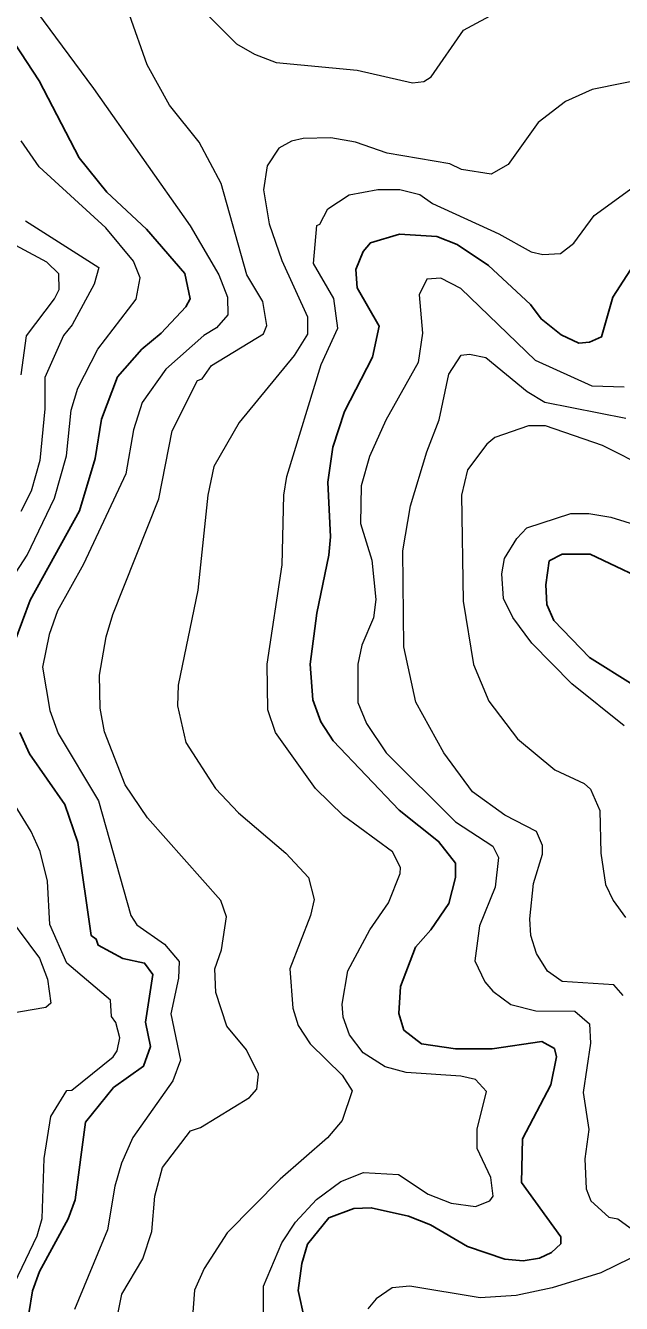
# Model space of a CAD drawing. Extents: x 673.3 to 698.5, y 6984.3 to 7012.3.
# Drawn here: x 682.735 to 683.309, y 6986.171 to 6987.403 of the extents above; entities that cross this region are included whole.
import ezdxf

# ---------------------------------------------------------------- set-up
doc = ezdxf.new("R2010")
doc.units = 0
doc.header["$LTSCALE"] = 0.032
doc.layers.add('1', color=7, linetype='Continuous', lineweight=25)
doc.layers.add('2', color=7, linetype='Continuous', lineweight=13)

msp = doc.modelspace()

# ---------------------------------------------------------------- linework, layer by layer
at = {"layer": '1'}
for points in [[(682.7241, 6986.8091), (682.739, 6986.8488), (682.7865, 6986.9351), (682.8016, 6986.9856), (682.8078, 6987.0234), (682.8231, 6987.0642), (682.8465, 6987.0909), (682.8652, 6987.1064), (682.889, 6987.1318), (682.8931, 6987.1396), (682.888, 6987.1638), (682.8511, 6987.2066), (682.8128, 6987.2424), (682.7861, 6987.2754), (682.7475, 6987.3498), (682.7237, 6987.386)], [(683.2781, 6987.0976), (683.268, 6987.0969), (683.2509, 6987.1049), (683.2314, 6987.1202), (683.2214, 6987.1341), (683.1809, 6987.1716), (683.1506, 6987.1919), (683.1309, 6987.1995), (683.0951, 6987.2019), (683.0669, 6987.1934), (683.0599, 6987.1853), (683.0528, 6987.1678), (683.0543, 6987.1501), (683.0754, 6987.1133), (683.0691, 6987.0833), (683.0421, 6987.0309), (683.0307, 6986.9964), (683.0259, 6986.9628), (683.0283, 6986.9101), (683.0269, 6986.8922), (683.0152, 6986.8364), (683.0089, 6986.7872), (683.0113, 6986.7528), (683.0192, 6986.7315), (683.031, 6986.7131), (683.0945, 6986.6463), (683.1327, 6986.6162), (683.1488, 6986.5952), (683.1488, 6986.5813), (683.1424, 6986.5564), (683.1252, 6986.5309), (683.1105, 6986.5142), (683.0958, 6986.4761), (683.0944, 6986.4502), (683.0991, 6986.4342), (683.1163, 6986.421), (683.1491, 6986.416), (683.1844, 6986.416), (683.2323, 6986.4233), (683.2443, 6986.4163), (683.2464, 6986.4084), (683.241, 6986.3813), (683.2134, 6986.3292), (683.2126, 6986.2871), (683.2504, 6986.2347), (683.2506, 6986.2282), (683.2415, 6986.2196), (683.23, 6986.2141), (683.2143, 6986.2117), (683.1964, 6986.2132), (683.1605, 6986.2254), (683.1247, 6986.2465), (683.1035, 6986.2547), (683.0677, 6986.2629), (683.0511, 6986.2621), (683.0267, 6986.2531), (683.0064, 6986.2276), (683.0008, 6986.2092), (682.9974, 6986.1829), (683.0033, 6986.1555)], [(683.3277, 6987.1829), (683.3005, 6987.1411), (683.2897, 6987.1028), (683.2781, 6987.0976)], [(683.3202, 6986.7672), (683.2782, 6986.7935), (683.2437, 6986.8293), (683.2371, 6986.8446), (683.2361, 6986.8638), (683.2394, 6986.8867), (683.2517, 6986.8933), (683.2788, 6986.8932), (683.3478, 6986.8606)], [(682.7378, 6986.1609), (682.7413, 6986.1826), (682.748, 6986.2015), (682.7757, 6986.252), (682.7824, 6986.2706), (682.7923, 6986.3454), (682.8193, 6986.3787), (682.8483, 6986.3993), (682.8548, 6986.4185), (682.8502, 6986.442), (682.8573, 6986.4878), (682.8493, 6986.4988), (682.8283, 6986.5032), (682.8046, 6986.5161), (682.8025, 6986.522), (682.7978, 6986.5254), (682.7849, 6986.6153), (682.7725, 6986.6517), (682.7384, 6986.7007), (682.7289, 6986.7211)]]:
    msp.add_lwpolyline(points, dxfattribs=at)
at = {"layer": '2'}
for points in [[(682.7137, 6987.4676), (682.7395, 6987.4239), (682.8001, 6987.3423), (682.8931, 6987.21), (682.9208, 6987.1628), (682.929, 6987.141), (682.9294, 6987.1242)], [(682.8878, 6987.4361), (682.9377, 6987.3854), (682.9553, 6987.3754), (682.976, 6987.3676), (683.0542, 6987.36), (683.1075, 6987.3477), (683.1185, 6987.349), (683.1255, 6987.3537), (683.1568, 6987.3988), (683.1907, 6987.417)], [(682.852, 6986.6389), (682.8306, 6986.6707), (682.8105, 6986.7219), (682.8063, 6986.7446), (682.8059, 6986.7766), (682.8122, 6986.8134), (682.8187, 6986.8351), (682.8631, 6986.9465), (682.8758, 6987.0121), (682.9004, 6987.0608), (682.9046, 6987.0622), (682.9138, 6987.0752), (682.9639, 6987.1058), (682.9671, 6987.1138), (682.9633, 6987.1369), (682.9478, 6987.1626), (682.9232, 6987.2508), (682.9018, 6987.2907), (682.8734, 6987.3263), (682.8517, 6987.3651), (682.8346, 6987.4134)], [(683.3395, 6987.3533), (683.2806, 6987.3413), (683.255, 6987.3299), (683.2288, 6987.3096), (683.1998, 6987.2692), (683.1833, 6987.2599), (683.1547, 6987.2644), (683.1434, 6987.2697), (683.0831, 6987.2799), (683.0525, 6987.2907), (683.0289, 6987.2947), (683.0022, 6987.2941), (682.9908, 6987.2915), (682.9786, 6987.285), (682.9675, 6987.2677), (682.9639, 6987.2447), (682.9692, 6987.2117), (682.9816, 6987.1764), (683.0063, 6987.1221), (683.0063, 6987.1054), (682.9934, 6987.0849), (682.9405, 6987.0202), (682.9161, 6986.9777), (682.9103, 6986.95), (682.9005, 6986.8585), (682.8817, 6986.7668), (682.881, 6986.7469), (682.8891, 6986.7116), (682.9175, 6986.6671), (682.9398, 6986.6437), (682.9854, 6986.6047), (683.0073, 6986.5815), (683.0128, 6986.5602), (683.0092, 6986.5446), (682.9892, 6986.4932), (682.9922, 6986.4553), (682.9972, 6986.4386), (683.0089, 6986.421), (683.0396, 6986.3908), (683.0493, 6986.3757), (683.0398, 6986.3471), (683.0255, 6986.3302), (682.9799, 6986.2903), (682.9289, 6986.2385), (682.9066, 6986.2041), (682.8975, 6986.1833), (682.8951, 6986.1534)], [(682.708, 6986.8496), (682.7359, 6986.8924), (682.7624, 6986.9472), (682.7741, 6986.988), (682.7783, 6987.0322), (682.785, 6987.0532), (682.8043, 6987.0911), (682.8411, 6987.1393), (682.845, 6987.1599), (682.8385, 6987.1758), (682.812, 6987.208), (682.7477, 6987.2667), (682.7301, 6987.2918)], [(682.964, 6986.154), (682.964, 6986.1872), (682.9816, 6986.229), (682.9948, 6986.2489), (683.015, 6986.2709), (683.0384, 6986.2883), (683.0603, 6986.297), (683.0941, 6986.2948), (683.1226, 6986.2759), (683.1449, 6986.2672), (683.1682, 6986.2641), (683.182, 6986.2694), (683.1854, 6986.2739), (683.1831, 6986.292), (683.1699, 6986.3201), (683.17, 6986.3385), (683.1788, 6986.3751), (683.1681, 6986.3867), (683.1542, 6986.3899), (683.1015, 6986.3934), (683.081, 6986.3987), (683.0598, 6986.4122), (683.0468, 6986.4295), (683.0408, 6986.4467), (683.0397, 6986.4592), (683.0453, 6986.4912), (683.0664, 6986.5309), (683.0845, 6986.557), (683.0956, 6986.5852), (683.0958, 6986.5909), (683.0881, 6986.6061), (683.0411, 6986.641), (683.0141, 6986.6671), (682.9755, 6986.7212), (682.9682, 6986.7431), (682.9673, 6986.7872), (682.9819, 6986.883), (682.9836, 6986.95), (682.9865, 6986.968), (683.0193, 6987.0763), (683.0356, 6987.1111), (683.0316, 6987.1397), (683.0121, 6987.1735), (683.0152, 6987.2103), (683.0183, 6987.2116), (683.0259, 6987.2263), (683.0463, 6987.2397), (683.0742, 6987.2451), (683.0954, 6987.245), (683.1146, 6987.2401), (683.1269, 6987.2315), (683.1907, 6987.2022), (683.2218, 6987.185), (683.233, 6987.1824), (683.2503, 6987.1832), (683.263, 6987.1932), (683.2825, 6987.2198), (683.3239, 6987.2499)], [(682.7343, 6987.2149), (682.805, 6987.1698), (682.8005, 6987.1536), (682.7795, 6987.1146), (682.771, 6987.1042), (682.7531, 6987.0638), (682.753, 6987.0335), (682.7481, 6986.9837), (682.7399, 6986.9541), (682.7298, 6986.9343)], [(682.7303, 6987.0661), (682.7354, 6987.1037), (682.7625, 6987.1394), (682.7668, 6987.1485), (682.7666, 6987.1637), (682.7549, 6987.1748), (682.7075, 6987.2004)], [(683.3115, 6987.0544), (683.2808, 6987.0552), (683.226, 6987.0802), (683.154, 6987.1494), (683.1348, 6987.1594), (683.1212, 6987.1586), (683.1139, 6987.1433), (683.1171, 6987.1065), (683.113, 6987.0782), (683.0819, 6987.0225), (683.066, 6986.9875), (683.0581, 6986.9593), (683.0575, 6986.9228), (683.0683, 6986.8873), (683.0722, 6986.8495), (683.0698, 6986.8317), (683.0588, 6986.8054), (683.0549, 6986.7872), (683.0549, 6986.7501), (683.0631, 6986.73), (683.082, 6986.7015), (683.1488, 6986.6352), (683.1851, 6986.6117), (683.1903, 6986.6006), (683.1872, 6986.5719), (683.1722, 6986.5348), (683.1677, 6986.5011), (683.1772, 6986.4807), (683.1851, 6986.4717), (683.2022, 6986.459), (683.2264, 6986.4527), (683.2641, 6986.4526), (683.2782, 6986.4403), (683.2791, 6986.4217), (683.2719, 6986.3739), (683.2775, 6986.3384), (683.2735, 6986.3099), (683.2748, 6986.281), (683.2793, 6986.2695), (683.2967, 6986.2538), (683.3053, 6986.2522), (683.3173, 6986.2434)], [(682.9294, 6987.1242), (682.9184, 6987.1117), (682.9063, 6987.1043), (682.8697, 6987.0718), (682.8468, 6987.0395), (682.8386, 6987.0133), (682.8312, 6986.9706), (682.7902, 6986.8837), (682.7652, 6986.8387), (682.7571, 6986.8159), (682.7507, 6986.7841), (682.7579, 6986.7426), (682.7658, 6986.7204), (682.8048, 6986.6552), (682.8359, 6986.5446), (682.8419, 6986.5357), (682.8685, 6986.5172), (682.8825, 6986.5004), (682.8818, 6986.4842), (682.8744, 6986.45), (682.884, 6986.4051), (682.8765, 6986.3853), (682.8379, 6986.3306), (682.8271, 6986.3059), (682.8207, 6986.2836), (682.8135, 6986.2415), (682.7816, 6986.1647)], [(683.3106, 6986.4677), (683.3016, 6986.4779), (683.2517, 6986.4811), (683.2378, 6986.4909), (683.2271, 6986.5081), (683.2215, 6986.5255), (683.2206, 6986.5414), (683.2243, 6986.5755), (683.2327, 6986.6039), (683.2327, 6986.6123), (683.2271, 6986.6259), (683.1965, 6986.6415), (683.1655, 6986.6641), (683.1376, 6986.7017), (683.1107, 6986.7505), (683.0992, 6986.8039), (683.0982, 6986.8964), (683.1057, 6986.94), (683.1212, 6986.992), (683.1333, 6987.0228), (683.1424, 6987.0667), (683.1543, 6987.0851), (683.1625, 6987.0862), (683.1783, 6987.0828), (683.2181, 6987.0502), (683.2352, 6987.0399), (683.3133, 6987.0243)], [(683.3353, 6986.9755), (683.2908, 6986.9982), (683.2358, 6987.0169), (683.2192, 6987.0171), (683.1869, 6987.0059), (683.179, 6986.9992), (683.1605, 6986.9745), (683.1546, 6986.95), (683.1562, 6986.8479), (683.1664, 6986.7868), (683.1811, 6986.7513), (683.2087, 6986.7152), (683.2447, 6986.6852), (683.2729, 6986.6719), (683.2792, 6986.6666), (683.2881, 6986.6459), (683.289, 6986.6049), (683.2936, 6986.5745), (683.3008, 6986.5591), (683.3128, 6986.5429)], [(683.3114, 6986.7276), (683.261, 6986.7681), (683.2225, 6986.8075), (683.2042, 6986.8322), (683.1952, 6986.8504), (683.1936, 6986.8744), (683.1961, 6986.8891), (683.2081, 6986.9085), (683.2177, 6986.9186), (683.2602, 6986.9324), (683.2776, 6986.9325), (683.2987, 6986.929), (683.3433, 6986.915)], [(682.7579, 6986.536), (682.7555, 6986.5779), (682.7485, 6986.6064), (682.7399, 6986.6256), (682.6974, 6986.6943)], [(682.8238, 6986.1618), (682.8274, 6986.1796), (682.8477, 6986.2136), (682.8562, 6986.24), (682.859, 6986.2741), (682.8666, 6986.3018), (682.8934, 6986.337), (682.9032, 6986.3404), (682.9505, 6986.3693), (682.9574, 6986.3772), (682.9591, 6986.3918), (682.9476, 6986.4152), (682.9286, 6986.438), (682.918, 6986.4704), (682.9168, 6986.4934), (682.9233, 6986.5116), (682.9281, 6986.5436), (682.9228, 6986.5593), (682.852, 6986.6389)], [(682.7075, 6986.5575), (682.748, 6986.5035), (682.7555, 6986.4834), (682.7587, 6986.4603), (682.754, 6986.4559), (682.7185, 6986.4499)], [(682.7237, 6986.1902), (682.7456, 6986.2358), (682.7506, 6986.2524), (682.7523, 6986.3103), (682.759, 6986.3507), (682.7742, 6986.3759), (682.7791, 6986.3763), (682.8188, 6986.4085), (682.8227, 6986.4143), (682.8254, 6986.4268), (682.8215, 6986.4416), (682.8174, 6986.4474), (682.8164, 6986.4631), (682.7742, 6986.4986), (682.7579, 6986.536)], [(683.3172, 6986.2139), (683.289, 6986.2001), (683.242, 6986.1856), (683.2073, 6986.1782), (683.1727, 6986.1759), (683.1049, 6986.1872), (683.0878, 6986.1855), (683.0724, 6986.1749), (683.0646, 6986.1654)]]:
    msp.add_lwpolyline(points, dxfattribs=at)

doc.saveas('drawing.dxf')
